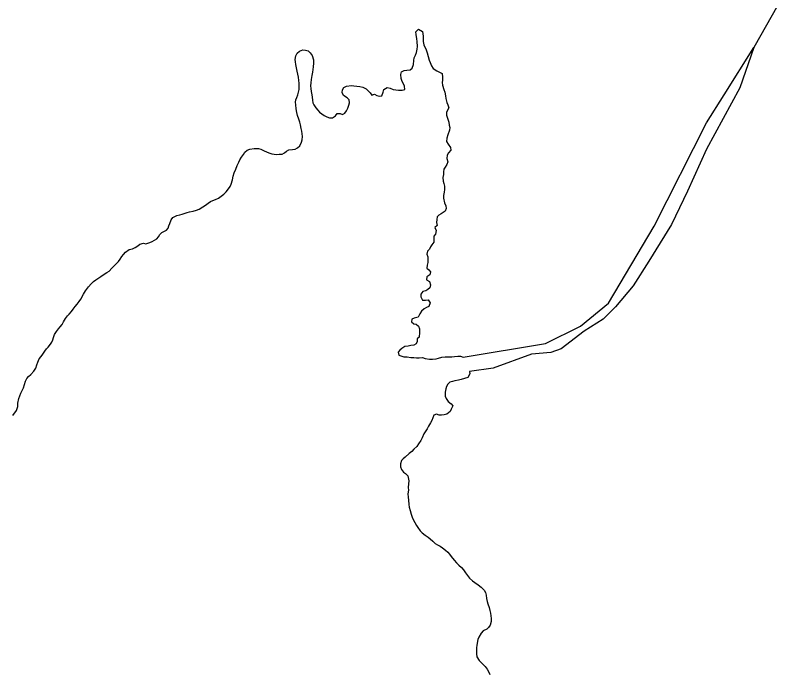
# Model space of a CAD drawing. Extents: x 3177185 to 3215018, y 812988 to 838321.
# Drawn here: x 3195957 to 3196910, y 833111 to 833926 of the extents above; entities that cross this region are included whole.
import ezdxf

# ---------------------------------------------------------------- set-up
doc = ezdxf.new("R2010")
doc.units = 0
doc.layers.add('V-TOPO-SHOR', color=7, linetype='Continuous')

msp = doc.modelspace()

# ---------------------------------------------------------------- linework, layer by layer
at = {"layer": 'V-TOPO-SHOR'}
for points in [[(3196909.87, 833951.54), (3196872.97, 833886.41)], [(3196402.67, 833828.68), (3196405.59, 833826.85), (3196408.66, 833825.93), (3196411.58, 833826.71), (3196413.26, 833830.86), (3196414.17, 833834.39), (3196418.16, 833837.01), (3196422.16, 833835.94), (3196425.85, 833834.42), (3196429.07, 833833.81), (3196432.45, 833833.51), (3196437.06, 833833.36), (3196440.28, 833834.45), (3196439.97, 833838.44), (3196438.43, 833841.51), (3196436.73, 833844.42), (3196435.49, 833848.1), (3196435.18, 833853.02), (3196435.94, 833856.09), (3196439.31, 833858.1), (3196442.69, 833858.41), (3196446.68, 833858.73), (3196449.29, 833860.73), (3196451.12, 833865.34), (3196451.27, 833870.1), (3196451.57, 833873.48), (3196453.25, 833876.71), (3196454.63, 833880.4), (3196455.39, 833884.24), (3196455.84, 833887.78), (3196455.37, 833893.92), (3196455.21, 833897.14), (3196454.12, 833902.67), (3196453.96, 833905.9), (3196457.18, 833908.97), (3196461.94, 833906.37), (3196462.72, 833900.54), (3196462.88, 833897.46), (3196462.89, 833893.93), (3196463.82, 833889.64), (3196466.6, 833883.5), (3196467.68, 833879.97), (3196470.31, 833870.91), (3196471.55, 833867.84), (3196473.4, 833863.7), (3196475.4, 833860.32), (3196479.86, 833857.57), (3196483.25, 833855.89), (3196486.63, 833854.2), (3196486.95, 833849.59), (3196486.95, 833846.06), (3196486.5, 833842.99), (3196486.81, 833839.77), (3196488.36, 833834.39), (3196489.59, 833831.02), (3196490.53, 833826.41), (3196491.15, 833823.34), (3196492.39, 833818.43), (3196493.47, 833815.2), (3196494.55, 833811.52), (3196493.17, 833808.75), (3196491.95, 833805.98), (3196491.96, 833802.76), (3196493.19, 833798.92), (3196494.89, 833794.01), (3196495.36, 833790.33), (3196495.83, 833787.1), (3196495.53, 833784.03), (3196493.54, 833778.34), (3196492.17, 833774.04), (3196492.03, 833769.74), (3196493.87, 833766.82), (3196496.96, 833762.68), (3196497.12, 833759.15), (3196494.36, 833755.92), (3196492.67, 833753.15), (3196492.38, 833748.7), (3196493.31, 833744.86), (3196492.24, 833741.48), (3196490.25, 833738.25), (3196488.57, 833735.48), (3196488.11, 833732.25), (3196488.12, 833729.18), (3196487.36, 833725.19), (3196487.52, 833720.88), (3196488.45, 833717.97), (3196489.53, 833714.59), (3196489.39, 833710.6), (3196488.78, 833707.22), (3196488.17, 833703.22), (3196488.33, 833699.54), (3196489.57, 833693.86), (3196490.96, 833690.02), (3196491.28, 833686.8), (3196490.36, 833683.72), (3196487.75, 833681.87), (3196485.15, 833680.18), (3196482.39, 833678.64), (3196480.09, 833676.48), (3196479.94, 833673.26), (3196479.64, 833669.57)], [(3196261.66, 833760.35), (3196265.96, 833758.51), (3196268.73, 833757.14), (3196271.49, 833755.91), (3196275.19, 833754.85), (3196280.87, 833753.94), (3196284.4, 833754.1), (3196287.93, 833754.41), (3196290.85, 833755.8), (3196293.61, 833757.96), (3196296.22, 833759.5), (3196300.98, 833759.82), (3196304.05, 833760.59), (3196307.12, 833761.98), (3196309.88, 833764.75), (3196312.17, 833768.9), (3196313.09, 833771.98), (3196313.38, 833776.28), (3196312.76, 833779.5), (3196312.29, 833782.73), (3196311.67, 833785.95), (3196310.74, 833790.56), (3196309.97, 833793.78), (3196308.58, 833797.77), (3196307.03, 833802.22), (3196306.1, 833806.06), (3196305.48, 833810.36), (3196304.86, 833815.27), (3196304.69, 833818.5), (3196305.15, 833821.57), (3196306.22, 833824.49), (3196307.59, 833827.87), (3196308.51, 833831.25), (3196309.27, 833834.17), (3196309.26, 833838.17), (3196309.1, 833842.31), (3196308.94, 833845.69), (3196308.47, 833849.53), (3196307.7, 833853.37), (3196306.77, 833857.05), (3196305.99, 833861.04), (3196305.21, 833865.34), (3196304.59, 833868.57), (3196304.28, 833871.64), (3196304.88, 833875.94), (3196306.72, 833879.32), (3196309.63, 833881.94), (3196313.77, 833883.33), (3196317.15, 833883.18), (3196320.38, 833882.11), (3196322.69, 833879.82), (3196325.16, 833876.6), (3196326.86, 833870.92), (3196326.86, 833866.92), (3196326.57, 833862.47), (3196325.66, 833856.02), (3196324.75, 833851.71), (3196323.99, 833846.64), (3196323.69, 833842.8), (3196323.39, 833838.81), (3196323.55, 833835.43), (3196324.02, 833831.74), (3196324.79, 833827.91), (3196325.26, 833824.84), (3196325.73, 833821), (3196326.2, 833817.93), (3196327.43, 833815.16), (3196329.9, 833811.79), (3196332.21, 833808.88), (3196334.52, 833806.42), (3196337.13, 833804.12), (3196340.21, 833801.98), (3196343.59, 833800.45), (3196346.67, 833799.38), (3196350.66, 833799.39), (3196354.34, 833801.71), (3196356.48, 833804.47), (3196359.86, 833804.48), (3196363.09, 833803.57), (3196365.85, 833804.96), (3196367.69, 833807.88), (3196369.53, 833811.1), (3196370.9, 833814.95), (3196371.66, 833817.87), (3196371.35, 833821.55), (3196368.58, 833823.85), (3196364.12, 833827.07), (3196362.42, 833830.6), (3196363.03, 833833.82), (3196364.4, 833836.75), (3196367.78, 833838.29), (3196373.92, 833839.38), (3196377, 833838.92), (3196380.68, 833838.47), (3196384.52, 833838.02), (3196388.06, 833837.26), (3196392.21, 833835.11), (3196394.36, 833832.97), (3196397.13, 833830.21), (3196399.29, 833827.45), (3196402.67, 833828.68)], [(3196512.7, 833502.68), (3196614.64, 833519.54), (3196658.05, 833541.25), (3196692.79, 833569.47), (3196749.23, 833664.98), (3196814.35, 833793.06), (3196836.06, 833827.8), (3196872.97, 833886.41), (3196855.6, 833836.48), (3196814.35, 833760.5), (3196790.47, 833708.4), (3196770.94, 833667.16), (3196742.72, 833621.57), (3196723.18, 833591.18), (3196701.47, 833565.13), (3196686.27, 833549.93), (3196662.39, 833534.73), (3196634.17, 833513.03), (3196621.15, 833508.68), (3196597.27, 833506.51), (3196549.51, 833489.15), (3196520.57, 833485.04)], [(3195983.9, 833493.13), (3195984.97, 833496.36), (3195986.81, 833500.66), (3195989.1, 833503.59), (3195991.25, 833506.35), (3195993.85, 833510.2), (3195995.84, 833512.97), (3195997.83, 833515.28), (3196001.05, 833518.66), (3196002.58, 833521.43), (3196003.65, 833524.35), (3196004.57, 833527.27), (3196005.94, 833530.65), (3196008.24, 833534.34), (3196010.69, 833537.73), (3196012.99, 833540.5), (3196015.13, 833543.11), (3196017.12, 833546.34), (3196019.57, 833550.49), (3196022.02, 833553.73), (3196024.17, 833556.04), (3196026.77, 833559.11), (3196028.76, 833562.03), (3196031.52, 833565.57), (3196034.12, 833568.19), (3196036.42, 833571.73), (3196038.26, 833574.49), (3196041.62, 833580.95), (3196044.23, 833584.8), (3196048.06, 833589.88), (3196051.27, 833593.57), (3196054.34, 833596.34), (3196056.95, 833598.5), (3196059.56, 833600.19), (3196063.39, 833602.81), (3196067.38, 833605.43), (3196070.6, 833607.58), (3196073.51, 833609.43), (3196076.89, 833612.82), (3196079.79, 833615.9), (3196082.86, 833618.82), (3196085.16, 833621.44), (3196087.15, 833624.21), (3196089.45, 833627.44), (3196091.44, 833629.9), (3196093.89, 833632.67), (3196098.34, 833635.91), (3196102.64, 833636.99), (3196105.71, 833638.53), (3196109.08, 833640.84), (3196111.69, 833642.54), (3196115.98, 833644.08), (3196119.21, 833643.17), (3196123.97, 833644.71), (3196126.89, 833646.1), (3196132.72, 833649.18), (3196134.86, 833651.8), (3196136.54, 833654.88), (3196138.69, 833657.03), (3196144.52, 833659.96), (3196146.67, 833662.42), (3196147.74, 833665.5), (3196148.65, 833668.42), (3196150.48, 833673.03), (3196152.48, 833675.8), (3196157.54, 833678.11), (3196161.07, 833679.2), (3196164.14, 833679.97), (3196170.12, 833682.13), (3196173.35, 833682.91), (3196177.95, 833683.69), (3196181.79, 833684.77), (3196185.32, 833686.16), (3196189.62, 833688.78), (3196192.99, 833691.24), (3196196.52, 833693.55), (3196199.28, 833695.4), (3196202.2, 833696.64), (3196205.57, 833697.87), (3196209.25, 833699.88), (3196212.32, 833702.19), (3196215.69, 833704.65), (3196218.61, 833707.42), (3196221.52, 833711.27), (3196223.51, 833714.19), (3196224.73, 833717.11), (3196226.41, 833722.64), (3196227.47, 833726.79), (3196228.7, 833730.94), (3196230.53, 833735.71), (3196232.36, 833740.01), (3196234.2, 833744.16), (3196235.73, 833747.08), (3196237.72, 833750.47), (3196240.17, 833753.7), (3196242, 833756.62), (3196244.61, 833759.24), (3196247.83, 833760.47), (3196253.21, 833761.1), (3196258.58, 833761.11), (3196261.66, 833760.35)], [(3196479.64, 833669.57), (3196480.11, 833665.88), (3196477.5, 833663.27), (3196478.89, 833659.58), (3196478.14, 833655.13), (3196475.99, 833652.82), (3196476, 833648.98), (3196476.31, 833645.14), (3196473.71, 833642.06), (3196472.18, 833639.29), (3196470.65, 833636.68), (3196468.2, 833633.91), (3196467.43, 833630.22), (3196468.82, 833627.16), (3196468.83, 833623.47), (3196468.69, 833619.93), (3196468.08, 833616.56), (3196467.62, 833613.17), (3196469.78, 833610.72), (3196472.09, 833608.42), (3196471.02, 833604.73), (3196467.49, 833602.27), (3196467.2, 833598.58), (3196470.88, 833596.59), (3196472.12, 833592.45), (3196471.05, 833588.76), (3196468.75, 833586.6), (3196466.15, 833585.06), (3196462.46, 833583.98), (3196460.01, 833580.91), (3196459.87, 833577.52), (3196462.03, 833573.38), (3196466.02, 833573.39), (3196469.24, 833573.71), (3196471.55, 833570.03), (3196470.03, 833565.57), (3196466.96, 833564.33), (3196464.2, 833562.48), (3196460.82, 833559.71), (3196458.99, 833556.33), (3196456.69, 833552.18), (3196451.93, 833551.09), (3196448.87, 833549.7), (3196448.56, 833546.32), (3196451.18, 833544.02), (3196454.25, 833543.72), (3196457.18, 833541.12), (3196458.26, 833537.74), (3196458.42, 833533.29), (3196457.82, 833527.45), (3196455.52, 833525.45), (3196455.68, 833522.22), (3196454.31, 833519.3), (3196451.39, 833517.76), (3196447.7, 833517.14), (3196444.17, 833516.52), (3196440.33, 833515.74), (3196436.35, 833513.43), (3196433.89, 833511.43), (3196431.75, 833508.81), (3196432.83, 833505.28), (3196438.98, 833503.3), (3196443.28, 833503), (3196447.58, 833502.24), (3196451.42, 833502.4), (3196454.8, 833501.95), (3196458.03, 833501.95), (3196462.17, 833502.27), (3196465.55, 833501.2), (3196470.93, 833500.29), (3196474.62, 833500.15), (3196479.07, 833500.62), (3196482.14, 833501.39), (3196485.98, 833502.62), (3196490.12, 833502.94), (3196493.96, 833503.1), (3196498.42, 833502.96), (3196501.8, 833503.43), (3196505.79, 833504.05), (3196509.32, 833504.06), (3196512.7, 833502.68)], [(3195954.24, 833430.25), (3195958.52, 833436.71), (3195960.2, 833441.47), (3195960.35, 833445.78), (3195961.41, 833451.61), (3195962.63, 833454.84), (3195964.16, 833458.07), (3195965.69, 833461.3), (3195967.22, 833464.83), (3195968.6, 833468.98), (3195969.82, 833472.98), (3195971.65, 833476.36), (3195973.49, 833478.83), (3195976.56, 833481.44), (3195980.39, 833485.29), (3195982.53, 833489.14), (3195983.9, 833493.13)], [(3196520.57, 833485.04), (3196520.58, 833481.96), (3196518.13, 833477.35), (3196514.29, 833476.42), (3196509.84, 833475.18), (3196506.93, 833474.41), (3196502.17, 833473.48), (3196499.1, 833472.7), (3196496.18, 833471.93), (3196493.58, 833469.16), (3196492.04, 833466.55), (3196491.13, 833463.62), (3196490.37, 833459.17), (3196490.38, 833454.56), (3196491.31, 833451.49), (3196494.08, 833447.96)], [(3196494.08, 833447.96), (3196497.62, 833445.05), (3196499.62, 833442.6), (3196497.79, 833438.3), (3196496.26, 833435.53), (3196492.27, 833432.14), (3196488.89, 833431.21), (3196485.82, 833430.9), (3196482.6, 833430.74), (3196479.37, 833432.11), (3196475.99, 833430.88), (3196474.92, 833427.65), (3196473.7, 833424.11), (3196471.86, 833421.19), (3196469.72, 833417.04), (3196467.89, 833414.12), (3196466.05, 833411.5), (3196463.91, 833407.81), (3196461.61, 833402.89), (3196459.93, 833399.36), (3196457.17, 833395.36), (3196455.03, 833392.13), (3196451.5, 833388.59), (3196448.75, 833385.97), (3196445.68, 833383.51), (3196440.77, 833378.89), (3196438.17, 833376.73), (3196435.92, 833374.53), (3196434.65, 833370.74), (3196434.91, 833366.8), (3196436.1, 833363.57), (3196438.56, 833360.35), (3196440.92, 833358.46), (3196444, 833355.7), (3196445.24, 833349.36), (3196444.84, 833345.72), (3196444.44, 833341.17), (3196444.55, 833337.79), (3196443.94, 833333.33), (3196444.46, 833329.29), (3196444.62, 833325.65), (3196444.99, 833320.28), (3196445.71, 833316.8), (3196446.8, 833312.7), (3196448.24, 833308.31), (3196449.48, 833304.31), (3196450.97, 833300.89), (3196452.67, 833297.77), (3196454.62, 833294.29), (3196456.21, 833291.63), (3196459.04, 833287.69), (3196461.65, 833285.19), (3196465.55, 833282.18), (3196468.94, 833279.68), (3196471.55, 833277.79), (3196474.99, 833274.62), (3196477.96, 833272.01), (3196480.68, 833270.23), (3196483.86, 833268.34), (3196486.78, 833266.35), (3196490.47, 833263.75), (3196493.6, 833261.04), (3196495.7, 833258.54), (3196497.66, 833255.78), (3196501.5, 833251.12), (3196504.38, 833247.96), (3196507.3, 833245.04), (3196510.54, 833242.03), (3196512.95, 833239.07), (3196515.51, 833235.69), (3196518.03, 833232.11), (3196520.44, 833229), (3196523.93, 833225.52), (3196526.91, 833223.38), (3196531.26, 833220.78), (3196535.01, 833217.81), (3196538.6, 833213.93), (3196540.24, 833211.17), (3196541.07, 833207.89), (3196541.64, 833203.85), (3196542.16, 833200.16), (3196543.09, 833196.94), (3196544.63, 833192.49), (3196545.56, 833188.81), (3196546.23, 833185.48), (3196546.86, 833182.36), (3196547.17, 833178.98), (3196547.08, 833175.34), (3196545.81, 833170.48), (3196544.07, 833167.76), (3196541.77, 833165.81), (3196537.47, 833163.6), (3196534.82, 833160.78), (3196531.91, 833155.96), (3196530.79, 833152.83), (3196529.53, 833146.02), (3196528.97, 833142.39), (3196528.98, 833138.9), (3196529.09, 833135.02), (3196529.5, 833131.23), (3196532.23, 833126.73)], [(3196532.23, 833126.73), (3196535.15, 833123.92), (3196539.87, 833119.42), (3196542.39, 833116.15), (3196543.93, 833113.13), (3196545.52, 833109.55)]]:
    msp.add_lwpolyline(points, dxfattribs=at)

doc.saveas('drawing.dxf')
